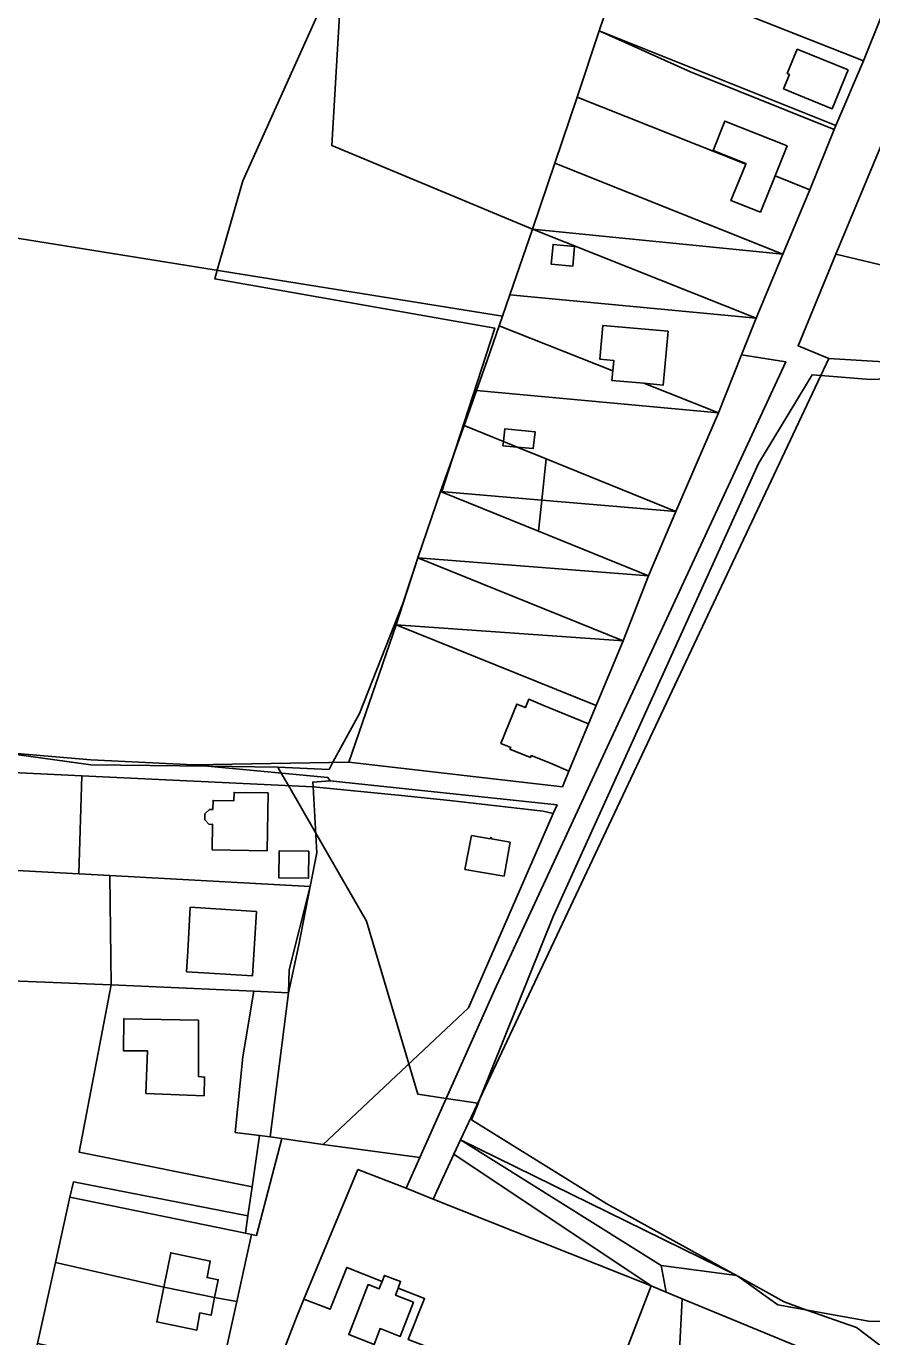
# Model space of a CAD drawing. Extents: x -502026 to -497664, y -1143484 to -1138019.
# Drawn here: x -498921.4 to -498740.2, y -1141455 to -1141174.4 of the extents above; entities that cross this region are included whole.
import ezdxf

# ---------------------------------------------------------------- set-up
doc = ezdxf.new("R2010")
doc.units = 0
for name, color, linetype in [('25', 7, 'Continuous'), ('31', 7, 'Continuous'), ('37', 7, 'Continuous'), ('43', 7, 'Continuous'), ('55', 7, 'Continuous'), ('62', 7, 'Continuous'), ('7', 7, 'Continuous')]:
    doc.layers.add(name, color=color, linetype=linetype)

msp = doc.modelspace()

# ---------------------------------------------------------------- linework, layer by layer
at = {"layer": '25'}
for points in [[(-498750.53, -1141150.51), (-498755.96, -1141164.93), (-498738.05, -1141172.05), (-498742.03, -1141181.8), (-498793.83, -1141161.35), (-498790.27, -1141151.29), (-498778.95, -1141139.15)], [(-498742.03, -1141181.8), (-498747.93, -1141195.66), (-498798.66, -1141175.38), (-498793.83, -1141161.35)], [(-498745.31, -1141183.75), (-498756.2, -1141179.3), (-498758.35, -1141184.54), (-498757.88, -1141184.73), (-498759.13, -1141187.79), (-498757.46, -1141188.47), (-498748.7, -1141192.05)], [(-498767.24, -1141203.93), (-498770.4, -1141211.72), (-498764.11, -1141214.17), (-498760.96, -1141206.43), (-498753.52, -1141209.38), (-498759.27, -1141223.17), (-498808.15, -1141203.7), (-498803.38, -1141189.58)], [(-498759.27, -1141223.17), (-498812.92, -1141217.81), (-498808.15, -1141203.7)], [(-498765, -1141236.91), (-498817.8, -1141231.9), (-498812.92, -1141217.81)], [(-498759.27, -1141223.17), (-498765, -1141236.91), (-498812.92, -1141217.81)], [(-498803.89, -1141221.55), (-498808.52, -1141221.09), (-498808.94, -1141225.32), (-498804.31, -1141225.78)], [(-498765, -1141236.91), (-498768.11, -1141244.74), (-498773.05, -1141257.17), (-498789.07, -1141250.83), (-498784.92, -1141251.2), (-498783.88, -1141239.69), (-498797.84, -1141238.43), (-498798.5, -1141245.66), (-498795.51, -1141245.93), (-498795.72, -1141248.19), (-498820.09, -1141238.54), (-498819.36, -1141236.43), (-498817.8, -1141231.9)], [(-498795.72, -1141248.19), (-498795.9, -1141250.21), (-498789.07, -1141250.83), (-498773.05, -1141257.17), (-498824.9, -1141252.34), (-498822.56, -1141245.72), (-498820.09, -1141238.54)], [(-498773.05, -1141257.17), (-498782.2, -1141278.3), (-498810, -1141266.99), (-498816.17, -1141264.48), (-498812.74, -1141264.8), (-498812.35, -1141261.22), (-498818.87, -1141260.59), (-498819.16, -1141263.27), (-498827.56, -1141259.86), (-498824.9, -1141252.34)], [(-498782.2, -1141278.3), (-498810.92, -1141275.83), (-498810, -1141266.99)], [(-498811.61, -1141282.49), (-498788.07, -1141292.02), (-498837.5, -1141288.19), (-498832.65, -1141273.97)], [(-498782.2, -1141278.3), (-498788.07, -1141292.02), (-498811.61, -1141282.49), (-498810.92, -1141275.83)], [(-498793.48, -1141305.96), (-498842.14, -1141302.53), (-498837.5, -1141288.19)], [(-498788.07, -1141292.02), (-498793.48, -1141305.96), (-498837.5, -1141288.19)], [(-498799.25, -1141319.81), (-498800.9, -1141323.75), (-498810.72, -1141319.72), (-498813.72, -1141318.49), (-498814.44, -1141320.25), (-498816.29, -1141319.5), (-498819.68, -1141327.93), (-498817.59, -1141328.77), (-498817.76, -1141329.19), (-498813.35, -1141330.96), (-498813.18, -1141330.55), (-498809.09, -1141332.19), (-498805.13, -1141333.9), (-498806.51, -1141337.22), (-498852.29, -1141331.91), (-498842.14, -1141302.53)], [(-498793.48, -1141305.96), (-498799.25, -1141319.81), (-498842.14, -1141302.53)], [(-498909.46, -1141334.86), (-498910.09, -1141355.86), (-498945.91, -1141353.89), (-498952.38, -1141332.83)], [(-498859.93, -1141337.21), (-498859.12, -1141351.35), (-498860.54, -1141358.59), (-498903.44, -1141356.23), (-498910.09, -1141355.86), (-498909.46, -1141334.86)], [(-498808.46, -1141342.92), (-498810.61, -1141342.44), (-498830.66, -1141340.16), (-498841, -1141339.1), (-498859.93, -1141337.21), (-498859.98, -1141336.21), (-498856.24, -1141335.92), (-498807.66, -1141341.09)], [(-498869.56, -1141338.52), (-498876.83, -1141338.41), (-498876.91, -1141340.19), (-498881.33, -1141340.13), (-498881.4, -1141342.05), (-498882.14, -1141342.04), (-498883.1, -1141343.01), (-498883.1, -1141344.28), (-498882.15, -1141345.28), (-498881.44, -1141345.25), (-498881.51, -1141350.71), (-498869.76, -1141350.91)], [(-498860.8, -1141351), (-498867.16, -1141350.9), (-498867.23, -1141356.7), (-498860.9, -1141356.8)], [(-498865.22, -1141381.31), (-498865.07, -1141376.38), (-498860.54, -1141358.59), (-498862.96, -1141371.07)], [(-498839.96, -1141423.17), (-498834.17, -1141425.47), (-498787.53, -1141444.07), (-498804.84, -1141488.98), (-498841.9, -1141476), (-498836.37, -1141461.72), (-498834.71, -1141457.43), (-498839.54, -1141455.56), (-498836.03, -1141446.78), (-498841.68, -1141444.52), (-498841.17, -1141443.12), (-498844.65, -1141441.82), (-498845.14, -1141443.14), (-498852.72, -1141440.11), (-498856.29, -1141449.05), (-498861.93, -1141446.88), (-498850.3, -1141419.16)], [(-498874.42, -1141432.79), (-498873.1, -1141433.06), (-498876.29, -1141447.41), (-498881.01, -1141446.54), (-498880.25, -1141442.75), (-498882.62, -1141442.27), (-498881.94, -1141438.74), (-498890.4, -1141436.96), (-498891.91, -1141444.36), (-498915.13, -1141439.04), (-498912.02, -1141425.09)], [(-498891.91, -1141444.36), (-498893.41, -1141451.77), (-498884.83, -1141453.52), (-498884.17, -1141449.85), (-498881.78, -1141450.34), (-498881.01, -1141446.54), (-498876.29, -1141447.41), (-498880.08, -1141464.76), (-498918.99, -1141456.4), (-498915.13, -1141439.04)], [(-498784.3, -1141445.42), (-498780.88, -1141446.84), (-498782.26, -1141474.61), (-498782.49, -1141479.36), (-498782.95, -1141487.08), (-498787.17, -1141493.68), (-498794.34, -1141521.98), (-498781.98, -1141523.08), (-498780.05, -1141523.25), (-498781.24, -1141538.26), (-498787.15, -1141613), (-498801.68, -1141614.26), (-498808.23, -1141615.35), (-498820.61, -1141616.01), (-498821.5, -1141615.93), (-498844.02, -1141614.47), (-498843.3, -1141602.91), (-498842.64, -1141592.44), (-498841.92, -1141584.26), (-498841.36, -1141577.83), (-498823.46, -1141537.22), (-498804.84, -1141488.98), (-498787.53, -1141444.07)], [(-498756.41, -1141456.87), (-498756.71, -1141457.6), (-498758.96, -1141463), (-498752.97, -1141465.49), (-498753.36, -1141466.42), (-498750.65, -1141467.55), (-498755.37, -1141478.17), (-498758.49, -1141485.19), (-498759.62, -1141484.68), (-498782.26, -1141474.61), (-498780.88, -1141446.84)]]:
    msp.add_lwpolyline(points, close=True, dxfattribs=at)
at = {"layer": '31'}
for points in [[(-498808.46, -1141342.92), (-498826.65, -1141384.51), (-498857.77, -1141413.82), (-498866.63, -1141412.51), (-498869.09, -1141412.17), (-498865.22, -1141381.31), (-498862.96, -1141371.07), (-498860.54, -1141358.59), (-498859.12, -1141351.35), (-498859.93, -1141337.21), (-498841, -1141339.1), (-498830.66, -1141340.16), (-498810.61, -1141342.44)], [(-498825.97, -1141347.61), (-498827.38, -1141354.89), (-498819.02, -1141356.34), (-498817.72, -1141349.1), (-498821.7, -1141348.38), (-498821.65, -1141348.14), (-498821.95, -1141348.08), (-498821.99, -1141348.33)]]:
    msp.add_lwpolyline(points, close=True, dxfattribs=at)
at = {"layer": '37'}
msp.add_lwpolyline([(-498793.83, -1141161.35), (-498798.66, -1141175.38), (-498803.38, -1141189.58), (-498808.15, -1141203.7), (-498812.92, -1141217.81), (-498855.9, -1141199.94), (-498852.43, -1141140.47)], dxfattribs=at)
for points in [[(-498685.75, -1141199.76), (-498700.56, -1141234.44), (-498747.91, -1141223.21), (-498736.5, -1141195.76), (-498708.77, -1141207.33), (-498702.71, -1141192.63)], [(-498700.56, -1141234.44), (-498700.89, -1141239.9), (-498701.42, -1141248.47), (-498749.42, -1141245.53), (-498756.04, -1141242.78), (-498747.91, -1141223.21)], [(-498860.54, -1141358.59), (-498865.07, -1141376.38), (-498865.22, -1141381.31), (-498872.65, -1141380.99), (-498903.17, -1141379.63), (-498903.44, -1141356.23)], [(-498872.04, -1141363.88), (-498886.25, -1141362.99), (-498886.77, -1141372.47), (-498887.02, -1141376.81), (-498882.2, -1141377.1), (-498872.88, -1141377.68)], [(-498903.17, -1141379.63), (-498910.04, -1141415.41), (-498872.97, -1141422.84), (-498873.88, -1141429.08), (-498911.27, -1141421.81), (-498912.02, -1141425.09), (-498915.13, -1141439.04), (-498918.99, -1141456.4), (-498922.85, -1141473.72), (-498926.68, -1141490.93), (-498933.01, -1141482.12), (-498933.78, -1141471.82), (-498935.24, -1141461.91), (-498939.09, -1141462.4), (-498937.95, -1141442.23), (-498940.59, -1141378.11)], [(-498872.65, -1141380.99), (-498874.97, -1141395.04), (-498876.61, -1141411.22), (-498871.37, -1141411.86), (-498872.97, -1141422.84), (-498910.04, -1141415.41), (-498903.17, -1141379.63)], [(-498865.22, -1141381.31), (-498869.09, -1141412.17), (-498871.37, -1141411.86), (-498876.61, -1141411.22), (-498874.97, -1141395.04), (-498872.65, -1141380.99)], [(-498884.5, -1141387.15), (-498900.49, -1141386.86), (-498900.54, -1141393.71), (-498895.42, -1141393.71), (-498895.78, -1141402.86), (-498883.28, -1141403.35), (-498883.18, -1141399.36), (-498884.48, -1141399.26)], [(-498869.09, -1141412.17), (-498866.63, -1141412.51), (-498872.01, -1141433.24), (-498873.1, -1141433.06), (-498874.42, -1141432.79), (-498873.88, -1141429.08), (-498872.97, -1141422.84), (-498871.37, -1141411.86)], [(-498873.88, -1141429.08), (-498874.42, -1141432.79), (-498912.02, -1141425.09), (-498911.27, -1141421.81)]]:
    msp.add_lwpolyline(points, close=True, dxfattribs=at)
at = {"layer": '43'}
for points in [[(-498883.35, -1141134.08), (-498871.55, -1141136.53), (-498858.9, -1141139.14), (-498852.43, -1141140.47), (-498855.9, -1141199.94), (-498812.92, -1141217.81), (-498817.8, -1141231.9), (-498819.36, -1141236.43), (-498946.92, -1141215.98), (-499020.87, -1141247.31), (-499030.82, -1141176.42), (-499029, -1141165.88), (-499011.99, -1141164.98), (-498987.66, -1141163.7), (-498956.76, -1141162.07), (-498933.53, -1141160.84), (-498901.39, -1141159.14), (-498895.94, -1141131.31)], [(-498701.42, -1141248.47), (-498680.04, -1141249.78), (-498670.92, -1141251.79), (-498668.16, -1141252.4), (-498688.22, -1141375.96), (-498698.71, -1141374.41), (-498706.24, -1141376.87), (-498719.01, -1141451.31), (-498740.54, -1141451.68), (-498760.33, -1141448.11), (-498769.13, -1141441.85), (-498828.34, -1141412.8), (-498749.42, -1141245.53)]]:
    msp.add_lwpolyline(points, close=True, dxfattribs=at)
msp.add_lwpolyline([(-498946.92, -1141215.98), (-498819.36, -1141236.43), (-498820.09, -1141238.54), (-498822.56, -1141245.72), (-498824.9, -1141252.34), (-498827.56, -1141259.86), (-498832.65, -1141273.97), (-498837.5, -1141288.19), (-498842.14, -1141302.53), (-498852.29, -1141331.91), (-498885.51, -1141332.5), (-498907.56, -1141331.44), (-498933.47, -1141329.23)], dxfattribs=at)
at = {"layer": '55'}
for points in [[(-498726.58, -1141171.76), (-498730.39, -1141180.99), (-498736.5, -1141195.76), (-498747.91, -1141223.21), (-498756.04, -1141242.78), (-498749.42, -1141245.53), (-498828.34, -1141412.8), (-498829.76, -1141415.87), (-498834.17, -1141425.47), (-498839.96, -1141423.17), (-498837.03, -1141416.6), (-498821.03, -1141380.75), (-498758.67, -1141246.22), (-498768.11, -1141244.74), (-498765, -1141236.91), (-498759.27, -1141223.17), (-498753.52, -1141209.38), (-498748.28, -1141196.51), (-498747.93, -1141195.66), (-498742.03, -1141181.8), (-498738.05, -1141172.05)], [(-498880.08, -1141464.76), (-498876.29, -1141447.41), (-498873.1, -1141433.06), (-498872.01, -1141433.24), (-498866.63, -1141412.51), (-498857.77, -1141413.82), (-498837.03, -1141416.6), (-498839.96, -1141423.17), (-498850.3, -1141419.16), (-498861.93, -1141446.88), (-498863.67, -1141451.35), (-498869.5, -1141466.33)]]:
    msp.add_lwpolyline(points, dxfattribs=at)
for points in [[(-498745.31, -1141183.75), (-498748.7, -1141192.05), (-498757.46, -1141188.47), (-498759.13, -1141187.79), (-498757.88, -1141184.73), (-498758.35, -1141184.54), (-498756.2, -1141179.3)], [(-498760.96, -1141206.43), (-498764.11, -1141214.17), (-498770.4, -1141211.72), (-498767.24, -1141203.93), (-498767.19, -1141203.8), (-498774.21, -1141200.97), (-498771.69, -1141194.7), (-498758.39, -1141200)], [(-498803.89, -1141221.55), (-498804.31, -1141225.78), (-498808.94, -1141225.32), (-498808.52, -1141221.09)], [(-498789.07, -1141250.83), (-498795.9, -1141250.21), (-498795.72, -1141248.19), (-498795.51, -1141245.93), (-498798.5, -1141245.66), (-498797.84, -1141238.43), (-498783.88, -1141239.69), (-498784.92, -1141251.2)], [(-498837.03, -1141416.6), (-498857.77, -1141413.82), (-498826.65, -1141384.51), (-498808.46, -1141342.92), (-498807.66, -1141341.09), (-498856.24, -1141335.92), (-498856.78, -1141335.21), (-498885.51, -1141332.5), (-498852.29, -1141331.91), (-498806.51, -1141337.22), (-498805.13, -1141333.9), (-498800.9, -1141323.75), (-498799.25, -1141319.81), (-498793.48, -1141305.96), (-498788.07, -1141292.02), (-498782.2, -1141278.3), (-498773.05, -1141257.17), (-498768.11, -1141244.74), (-498758.67, -1141246.22), (-498821.03, -1141380.75)], [(-498819.16, -1141263.27), (-498819.26, -1141264.2), (-498816.17, -1141264.48), (-498810, -1141266.99), (-498810.92, -1141275.83), (-498832.65, -1141273.97), (-498827.56, -1141259.86)], [(-498816.17, -1141264.48), (-498819.16, -1141263.27), (-498818.87, -1141260.59), (-498812.35, -1141261.22), (-498812.74, -1141264.8)], [(-498816.17, -1141264.48), (-498819.26, -1141264.2), (-498819.16, -1141263.27)], [(-498810.92, -1141275.83), (-498811.61, -1141282.49), (-498832.65, -1141273.97)], [(-498800.9, -1141323.75), (-498805.13, -1141333.9), (-498809.09, -1141332.19), (-498813.18, -1141330.55), (-498813.35, -1141330.96), (-498817.76, -1141329.19), (-498817.59, -1141328.77), (-498819.68, -1141327.93), (-498816.29, -1141319.5), (-498814.44, -1141320.25), (-498813.72, -1141318.49), (-498810.72, -1141319.72)], [(-498885.51, -1141332.5), (-498856.78, -1141335.21), (-498856.24, -1141335.92), (-498859.98, -1141336.21), (-498859.93, -1141337.21), (-498909.46, -1141334.86), (-498952.38, -1141332.83), (-498956.25, -1141332.86), (-498956.92, -1141328.84), (-498957.59, -1141324.73), (-498958.3, -1141320.8), (-498954.89, -1141323.18), (-498939, -1141328.7), (-498933.47, -1141329.23), (-498907.56, -1141331.44)], [(-498869.56, -1141338.52), (-498869.76, -1141350.91), (-498881.51, -1141350.71), (-498881.44, -1141345.25), (-498882.15, -1141345.28), (-498883.1, -1141344.28), (-498883.1, -1141343.01), (-498882.14, -1141342.04), (-498881.4, -1141342.05), (-498881.33, -1141340.13), (-498876.91, -1141340.19), (-498876.83, -1141338.41)], [(-498825.97, -1141347.61), (-498821.99, -1141348.33), (-498821.95, -1141348.08), (-498821.65, -1141348.14), (-498821.7, -1141348.38), (-498817.72, -1141349.1), (-498819.02, -1141356.34), (-498827.38, -1141354.89)], [(-498860.8, -1141351), (-498860.9, -1141356.8), (-498867.23, -1141356.7), (-498867.16, -1141350.9)], [(-498872.04, -1141363.88), (-498872.88, -1141377.68), (-498882.2, -1141377.1), (-498887.02, -1141376.81), (-498886.77, -1141372.47), (-498886.25, -1141362.99)], [(-498884.5, -1141387.15), (-498884.48, -1141399.26), (-498883.18, -1141399.36), (-498883.28, -1141403.35), (-498895.78, -1141402.86), (-498895.42, -1141393.71), (-498900.54, -1141393.71), (-498900.49, -1141386.86)], [(-498785.36, -1141439.68), (-498784.3, -1141445.42), (-498787.53, -1141444.07), (-498829.76, -1141415.87), (-498828.34, -1141412.8)], [(-498769.13, -1141441.85), (-498785.36, -1141439.68), (-498828.34, -1141412.8)], [(-498787.53, -1141444.07), (-498834.17, -1141425.47), (-498829.76, -1141415.87)], [(-498881.01, -1141446.54), (-498891.91, -1141444.36), (-498890.4, -1141436.96), (-498881.94, -1141438.74), (-498882.62, -1141442.27), (-498880.25, -1141442.75)], [(-498845.14, -1141443.14), (-498845.38, -1141443.77), (-498845.74, -1141444.72), (-498848.13, -1141443.8), (-498852.27, -1141454.5), (-498846.84, -1141456.58), (-498845.56, -1141453.22), (-498841.26, -1141454.89), (-498838.42, -1141447.56), (-498842.26, -1141446.08), (-498841.9, -1141445.11), (-498841.68, -1141444.52), (-498836.03, -1141446.78), (-498839.54, -1141455.56), (-498834.71, -1141457.43), (-498836.37, -1141461.72), (-498841.9, -1141476), (-498869.5, -1141466.33), (-498863.67, -1141451.35), (-498861.93, -1141446.88), (-498856.29, -1141449.05), (-498852.72, -1141440.11)], [(-498769.13, -1141441.85), (-498760.33, -1141448.11), (-498740.54, -1141451.68), (-498719.01, -1141451.31), (-498700.45, -1141450.92), (-498696.28, -1141450.83), (-498694.16, -1141450.78), (-498614.4, -1141465.78), (-498586.55, -1141499.57), (-498589.12, -1141510.6), (-498595.94, -1141502.21), (-498619.69, -1141473.1), (-498694.46, -1141459.99), (-498705.72, -1141460.68), (-498722.2, -1141461.68), (-498730.32, -1141461.17), (-498743.97, -1141460.64), (-498745.03, -1141460.6), (-498747.52, -1141460.52), (-498750.42, -1141459.33), (-498756.41, -1141456.87), (-498780.88, -1141446.84), (-498784.3, -1141445.42), (-498785.36, -1141439.68)], [(-498841.68, -1141444.52), (-498841.9, -1141445.11), (-498842.26, -1141446.08), (-498838.42, -1141447.56), (-498841.26, -1141454.89), (-498845.56, -1141453.22), (-498846.84, -1141456.58), (-498852.27, -1141454.5), (-498848.13, -1141443.8), (-498845.74, -1141444.72), (-498845.38, -1141443.77), (-498845.14, -1141443.14), (-498844.65, -1141441.82), (-498841.17, -1141443.12)], [(-498881.01, -1141446.54), (-498881.78, -1141450.34), (-498884.17, -1141449.85), (-498884.83, -1141453.52), (-498893.41, -1141451.77), (-498891.91, -1141444.36)]]:
    msp.add_lwpolyline(points, close=True, dxfattribs=at)
at = {"layer": '62'}
for points in [[(-498853.56, -1141159.86), (-498875, -1141207.5), (-498880.47, -1141226.63), (-498881, -1141228.5), (-498821, -1141239), (-498829.39, -1141264.93), (-498832.32, -1141274), (-498832.35, -1141274.09), (-498832.65, -1141273.97), (-498837.5, -1141288.19), (-498840.67, -1141297.99), (-498850, -1141321.5), (-498855.67, -1141331.97), (-498856.5, -1141333.5), (-498867.5, -1141333), (-498882.15, -1141332.82), (-498907.5, -1141332.5), (-498928.16, -1141329.68)], [(-498701.9, -1141248.44), (-498740.5, -1141250), (-498751.13, -1141249.15), (-498753, -1141249), (-498764.5, -1141268), (-498808.5, -1141365), (-498824.2, -1141404.03), (-498824.59, -1141404.99), (-498824.65, -1141404.98), (-498831.38, -1141403.94), (-498837.5, -1141403), (-498839.42, -1141396.54), (-498848.5, -1141366), (-498859.36, -1141347.13), (-498865.22, -1141336.96), (-498866.77, -1141334.27), (-498867.5, -1141333), (-498856.5, -1141333.5), (-498855.67, -1141331.97), (-498850, -1141321.5), (-498840.67, -1141297.99), (-498837.5, -1141288.19), (-498832.65, -1141273.97), (-498832.35, -1141274.09), (-498832.32, -1141274), (-498829.39, -1141264.93), (-498821, -1141239), (-498881, -1141228.5), (-498880.47, -1141226.63), (-498875, -1141207.5), (-498853.56, -1141159.86)], [(-498732.88, -1141461.07), (-498743.5, -1141453), (-498754.13, -1141449.23), (-498759, -1141447.5), (-498768.8, -1141442.08), (-498769.25, -1141441.83), (-498769.97, -1141441.44), (-498797, -1141426.5), (-498826, -1141408.5), (-498824.59, -1141404.99), (-498824.2, -1141404.03), (-498808.5, -1141365), (-498764.5, -1141268), (-498753, -1141249), (-498751.13, -1141249.15), (-498740.5, -1141250), (-498701.9, -1141248.44)], [(-498928.16, -1141329.68), (-498907.5, -1141332.5), (-498882.15, -1141332.82), (-498867.5, -1141333), (-498866.77, -1141334.27), (-498865.22, -1141336.96), (-498859.36, -1141347.13), (-498848.5, -1141366), (-498839.42, -1141396.54), (-498837.5, -1141403), (-498831.38, -1141403.94), (-498824.65, -1141404.98), (-498824.59, -1141404.99), (-498826, -1141408.5), (-498797, -1141426.5), (-498769.97, -1141441.44), (-498769.25, -1141441.83), (-498768.8, -1141442.08), (-498759, -1141447.5), (-498754.13, -1141449.23), (-498743.5, -1141453), (-498732.88, -1141461.07)]]:
    msp.add_lwpolyline(points, dxfattribs=at)
at = {"layer": '7'}
for points in [[(-498748.28, -1141196.51), (-498753.52, -1141209.38), (-498760.96, -1141206.43), (-498758.39, -1141200), (-498771.69, -1141194.7), (-498774.21, -1141200.97), (-498767.19, -1141203.8), (-498767.24, -1141203.93), (-498803.38, -1141189.58), (-498798.66, -1141175.38), (-498779.1, -1141184.15)], [(-498747.93, -1141195.66), (-498748.28, -1141196.51), (-498779.1, -1141184.15), (-498798.66, -1141175.38)], [(-498910.09, -1141355.86), (-498903.44, -1141356.23), (-498903.17, -1141379.63), (-498940.59, -1141378.11), (-498942.01, -1141366.59), (-498945.91, -1141353.89)]]:
    msp.add_lwpolyline(points, close=True, dxfattribs=at)

doc.saveas('drawing.dxf')
